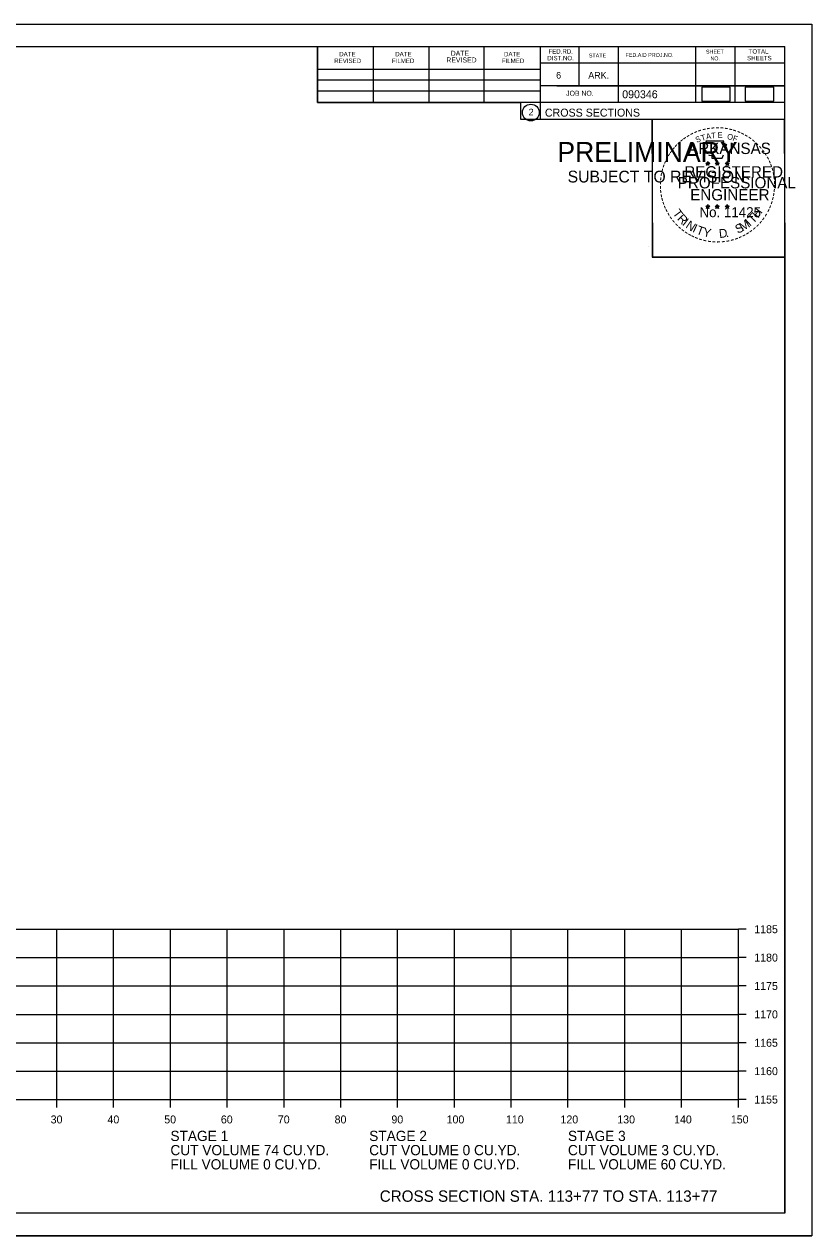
# Model space of a CAD drawing. Extents: x 1368971 to 1374497, y 378717 to 381839.
# Drawn here: x 1371077 to 1371215.6, y 379997.1 to 380210.4 of the extents above; entities that cross this region are included whole.
import ezdxf

# ---------------------------------------------------------------- set-up
doc = ezdxf.new("R2010")
doc.units = 0
for name, color, linetype in [('R_Axis', 7, 'Continuous'), ('R_Axis Annot', 7, 'Continuous'), ('R_Border', 7, 'Continuous'), ('R_Border PE', 7, 'Continuous'), ('R_Border Prem', 7, 'Continuous'), ('R_Draft', 7, 'Continuous'), ('R_Grid', 7, 'Continuous'), ('R_No Plot', 7, 'Continuous'), ('R_Water', 7, 'Continuous')]:
    doc.layers.add(name, color=color, linetype=linetype)

msp = doc.modelspace()

# ---------------------------------------------------------------- linework, layer by layer
at = {"layer": 'R_Axis'}
for p, q in [((1371202.71, 380021.09), (1371202.71, 380051.09)), ((1371204.11, 380051.09), (1371202.71, 380051.09)), ((1371204.11, 380046.09), (1371202.71, 380046.09)), ((1371204.11, 380041.09), (1371202.71, 380041.09)), ((1371204.11, 380036.09), (1371202.71, 380036.09)), ((1371204.11, 380031.09), (1371202.71, 380031.09)), ((1371204.11, 380026.09), (1371202.71, 380026.09)), ((1370902.71, 380021.09), (1371202.71, 380021.09)), ((1371082.71, 380019.69), (1371082.71, 380021.09)), ((1371092.71, 380019.69), (1371092.71, 380021.09)), ((1371102.71, 380019.69), (1371102.71, 380021.09)), ((1371112.71, 380019.69), (1371112.71, 380021.09)), ((1371122.71, 380019.69), (1371122.71, 380021.09)), ((1371132.71, 380019.69), (1371132.71, 380021.09)), ((1371142.71, 380019.69), (1371142.71, 380021.09)), ((1371152.71, 380019.69), (1371152.71, 380021.09)), ((1371162.71, 380019.69), (1371162.71, 380021.09)), ((1371172.71, 380019.69), (1371172.71, 380021.09)), ((1371182.71, 380019.69), (1371182.71, 380021.09)), ((1371192.71, 380019.69), (1371192.71, 380021.09)), ((1371202.71, 380019.69), (1371202.71, 380021.09)), ((1371204.11, 380021.09), (1371202.71, 380021.09))]:
    msp.add_line(p, q, dxfattribs=at)
at = {"layer": 'R_Border'}
for p, q in [((1370894.71, 380206.55), (1371210.89, 380206.55)), ((1371128.63, 380196.67), (1371128.63, 380206.55)), ((1371138.49, 380196.67), (1371138.49, 380206.35)), ((1371148.25, 380196.67), (1371148.25, 380206.35)), ((1371157.93, 380196.67), (1371157.93, 380206.35)), ((1371167.79, 380206.55), (1371167.79, 380193.75)), ((1371174.63, 380206.55), (1371174.63, 380199.61)), ((1371181.57, 380206.55), (1371181.57, 380196.67)), ((1371195.15, 380206.55), (1371195.15, 380196.67)), ((1371202.09, 380206.55), (1371202.09, 380196.67)), ((1371210.89, 380001.09), (1371210.89, 380206.55)), ((1371128.63, 380202.53), (1371167.79, 380202.53)), ((1371210.89, 380203.61), (1371167.79, 380203.61)), ((1371210.89, 380203.63), (1371210.89, 380203.63)), ((1371128.63, 380200.67), (1371167.79, 380200.67)), ((1371210.89, 380199.61), (1371167.79, 380199.61)), ((1371170.75, 380199.61), (1371210.89, 380199.61)), ((1371128.63, 380196.67), (1371128.63, 380198.73)), ((1371128.63, 380198.73), (1371167.79, 380198.73)), ((1371210.89, 380196.67), (1371128.63, 380196.67)), ((1371167.79, 380193.75), (1371210.89, 380193.75)), ((1371210.89, 380001.09), (1370894.71, 380001.09))]:
    msp.add_line(p, q, dxfattribs=at)
msp.add_circle((1371166.17, 380194.89), 1.47, dxfattribs=at)
at = {"layer": 'R_Border PE'}
for p, q in [((1371196.97, 380186), (1371197.32, 380185.89)), ((1371196.97, 380186), (1371197.23, 380185.96)), ((1371196.97, 380186), (1371197.21, 380185.88)), ((1371197.11, 380185.6), (1371197.32, 380185.89)), ((1371197.11, 380185.6), (1371197.23, 380185.84)), ((1371197.11, 380185.6), (1371197.32, 380185.81)), ((1371197.32, 380186.26), (1371197.28, 380186.01)), ((1371197.32, 380185.89), (1371197.32, 380186.26)), ((1371197.32, 380186.26), (1371197.37, 380186.01)), ((1371197.67, 380186), (1371197.32, 380185.89)), ((1371197.54, 380185.6), (1371197.32, 380185.89)), ((1371197.54, 380185.6), (1371197.32, 380185.81)), ((1371197.67, 380186), (1371197.38, 380185.96)), ((1371197.54, 380185.6), (1371197.4, 380185.89)), ((1371197.67, 380186), (1371197.47, 380185.9)), ((1371198.64, 380186), (1371198.99, 380185.89)), ((1371198.64, 380186), (1371198.9, 380185.96)), ((1371198.64, 380186), (1371198.88, 380185.88)), ((1371198.78, 380185.6), (1371198.99, 380185.89)), ((1371198.78, 380185.6), (1371198.9, 380185.84)), ((1371198.78, 380185.6), (1371198.99, 380185.81)), ((1371198.99, 380186.26), (1371198.95, 380186.01)), ((1371198.99, 380185.89), (1371198.99, 380186.26)), ((1371198.99, 380186.26), (1371199.04, 380186.01)), ((1371199.34, 380186), (1371198.99, 380185.89)), ((1371199.21, 380185.6), (1371198.99, 380185.89)), ((1371199.21, 380185.6), (1371198.99, 380185.81)), ((1371199.34, 380186), (1371199.05, 380185.96)), ((1371199.21, 380185.6), (1371199.07, 380185.89)), ((1371199.34, 380186), (1371199.14, 380185.9)), ((1371200.41, 380185.99), (1371200.76, 380185.88)), ((1371200.41, 380185.99), (1371200.66, 380185.95)), ((1371200.41, 380185.99), (1371200.64, 380185.87)), ((1371200.54, 380185.58), (1371200.76, 380185.88)), ((1371200.54, 380185.58), (1371200.67, 380185.83)), ((1371200.54, 380185.58), (1371200.75, 380185.8)), ((1371200.76, 380186.25), (1371200.72, 380185.99)), ((1371200.97, 380185.58), (1371200.75, 380185.8)), ((1371200.76, 380185.88), (1371200.76, 380186.25)), ((1371200.76, 380186.25), (1371200.81, 380186)), ((1371201.1, 380185.99), (1371200.76, 380185.88)), ((1371200.97, 380185.58), (1371200.76, 380185.88)), ((1371201.1, 380185.99), (1371200.82, 380185.94)), ((1371200.97, 380185.58), (1371200.83, 380185.88)), ((1371201.1, 380185.99), (1371200.9, 380185.89)), ((1371196.97, 380178.43), (1371197.32, 380178.32)), ((1371196.97, 380178.43), (1371197.22, 380178.39)), ((1371196.97, 380178.43), (1371197.21, 380178.31)), ((1371197.1, 380178.02), (1371197.32, 380178.32)), ((1371197.32, 380178.69), (1371197.28, 380178.43)), ((1371197.32, 380178.32), (1371197.32, 380178.69)), ((1371197.32, 380178.69), (1371197.37, 380178.44)), ((1371197.67, 380178.43), (1371197.32, 380178.32)), ((1371197.53, 380178.02), (1371197.32, 380178.32)), ((1371197.67, 380178.43), (1371197.38, 380178.38)), ((1371197.53, 380178.02), (1371197.39, 380178.31)), ((1371197.67, 380178.43), (1371197.46, 380178.33)), ((1371198.64, 380178.43), (1371198.99, 380178.32)), ((1371198.64, 380178.43), (1371198.89, 380178.39)), ((1371198.64, 380178.43), (1371198.88, 380178.31)), ((1371198.77, 380178.02), (1371198.99, 380178.32)), ((1371198.99, 380178.69), (1371198.95, 380178.43)), ((1371198.99, 380178.32), (1371198.99, 380178.69)), ((1371198.99, 380178.69), (1371199.04, 380178.44)), ((1371199.33, 380178.43), (1371198.99, 380178.32)), ((1371199.2, 380178.02), (1371198.99, 380178.32)), ((1371199.33, 380178.43), (1371199.05, 380178.38)), ((1371199.2, 380178.02), (1371199.06, 380178.31)), ((1371199.33, 380178.43), (1371199.13, 380178.33)), ((1371200.41, 380178.42), (1371200.75, 380178.31)), ((1371200.41, 380178.42), (1371200.66, 380178.38)), ((1371200.41, 380178.42), (1371200.64, 380178.3)), ((1371200.54, 380178.01), (1371200.75, 380178.31)), ((1371200.75, 380178.68), (1371200.71, 380178.42)), ((1371200.75, 380178.31), (1371200.75, 380178.68)), ((1371200.75, 380178.68), (1371200.8, 380178.43)), ((1371201.1, 380178.42), (1371200.75, 380178.31)), ((1371200.97, 380178.01), (1371200.75, 380178.31)), ((1371201.1, 380178.42), (1371200.82, 380178.37)), ((1371200.97, 380178.01), (1371200.83, 380178.3)), ((1371201.1, 380178.42), (1371200.9, 380178.32)), ((1371197.1, 380178.02), (1371197.23, 380178.27)), ((1371197.1, 380178.02), (1371197.32, 380178.24)), ((1371197.53, 380178.02), (1371197.32, 380178.24)), ((1371198.77, 380178.02), (1371198.9, 380178.27)), ((1371198.77, 380178.02), (1371198.99, 380178.24)), ((1371199.2, 380178.02), (1371198.99, 380178.24)), ((1371200.54, 380178.01), (1371200.66, 380178.26)), ((1371200.54, 380178.01), (1371200.75, 380178.23)), ((1371200.97, 380178.01), (1371200.75, 380178.23))]:
    msp.add_line(p, q, dxfattribs=at)
for points in [[(1371197.01, 380189.88), (1371197.28, 380189.06)], [(1371200.53, 380188.96), (1371200.67, 380189.24), (1371199.98, 380189.22), (1371200.13, 380189.88), (1371197.01, 380189.88)], [(1371197.51, 380187.46), (1371197.51, 380187.37), (1371198.07, 380187.35), (1371198.02, 380186.88), (1371199.89, 380186.88), (1371200.09, 380187.42)], [(1371197.32, 380186.26), (1371197.54, 380185.6), (1371196.97, 380186), (1371197.67, 380186), (1371197.11, 380185.6), (1371197.32, 380186.26)], [(1371198.99, 380186.26), (1371199.21, 380185.6), (1371198.64, 380186), (1371199.34, 380186), (1371198.78, 380185.6), (1371198.99, 380186.26)], [(1371200.76, 380186.25), (1371200.97, 380185.58), (1371200.41, 380185.99), (1371201.1, 380185.99), (1371200.54, 380185.58), (1371200.76, 380186.25)], [(1371197.32, 380178.69), (1371197.53, 380178.02), (1371196.97, 380178.43), (1371197.67, 380178.43), (1371197.1, 380178.02), (1371197.32, 380178.69)], [(1371198.99, 380178.69), (1371199.2, 380178.02), (1371198.64, 380178.43), (1371199.33, 380178.43), (1371198.77, 380178.02), (1371198.99, 380178.69)], [(1371200.75, 380178.68), (1371200.97, 380178.01), (1371200.41, 380178.42), (1371201.1, 380178.42), (1371200.54, 380178.01), (1371200.75, 380178.68)]]:
    msp.add_lwpolyline(points, dxfattribs=at)
for centre, radius in [((1371197.32, 380185.89), 0.172), ((1371197.32, 380185.89), 0.145), ((1371197.32, 380185.89), 0.116), ((1371197.32, 380185.89), 0.0991), ((1371197.32, 380185.89), 0.0747), ((1371197.32, 380185.89), 0.0495), ((1371197.32, 380185.89), 0.0296), ((1371198.99, 380185.89), 0.172), ((1371198.99, 380185.89), 0.145), ((1371198.99, 380185.89), 0.116), ((1371198.99, 380185.89), 0.0991), ((1371198.99, 380185.89), 0.0747), ((1371198.99, 380185.89), 0.0495), ((1371198.99, 380185.89), 0.0296), ((1371200.76, 380185.88), 0.172), ((1371200.76, 380185.88), 0.145), ((1371200.76, 380185.88), 0.116), ((1371200.76, 380185.88), 0.0991), ((1371200.76, 380185.88), 0.0747), ((1371200.76, 380185.88), 0.0495), ((1371200.76, 380185.88), 0.0296), ((1371197.32, 380178.32), 0.172), ((1371197.32, 380178.32), 0.145), ((1371197.32, 380178.32), 0.116), ((1371197.32, 380178.32), 0.0991), ((1371197.32, 380178.32), 0.0747), ((1371197.32, 380178.32), 0.0495), ((1371197.32, 380178.32), 0.0296), ((1371198.99, 380178.32), 0.172), ((1371198.99, 380178.32), 0.145), ((1371198.99, 380178.32), 0.116), ((1371198.99, 380178.32), 0.0991), ((1371198.99, 380178.32), 0.0747), ((1371198.99, 380178.32), 0.0495), ((1371198.99, 380178.32), 0.0296), ((1371200.75, 380178.31), 0.172), ((1371200.75, 380178.31), 0.145), ((1371200.75, 380178.31), 0.116), ((1371200.75, 380178.31), 0.0991), ((1371200.75, 380178.31), 0.0747), ((1371200.75, 380178.31), 0.0495), ((1371200.75, 380178.31), 0.0296)]:
    msp.add_circle(centre, radius, dxfattribs=at)
at = {"layer": 'R_Grid'}
for p, q in [((1370902.71, 380051.09), (1371202.71, 380051.09)), ((1371082.71, 380021.09), (1371082.71, 380051.09)), ((1371092.71, 380021.09), (1371092.71, 380051.09)), ((1371102.71, 380021.09), (1371102.71, 380051.09)), ((1371112.71, 380021.09), (1371112.71, 380051.09)), ((1371122.71, 380021.09), (1371122.71, 380051.09)), ((1371132.71, 380021.09), (1371132.71, 380051.09)), ((1371142.71, 380021.09), (1371142.71, 380051.09)), ((1371152.71, 380021.09), (1371152.71, 380051.09)), ((1371162.71, 380021.09), (1371162.71, 380051.09)), ((1371172.71, 380021.09), (1371172.71, 380051.09)), ((1371182.71, 380021.09), (1371182.71, 380051.09)), ((1371192.71, 380021.09), (1371192.71, 380051.09)), ((1371202.71, 380021.09), (1371202.71, 380051.09)), ((1370902.71, 380046.09), (1371202.71, 380046.09)), ((1370902.71, 380041.09), (1371202.71, 380041.09)), ((1370902.71, 380036.09), (1371202.71, 380036.09)), ((1370902.71, 380031.09), (1371202.71, 380031.09)), ((1370902.71, 380026.09), (1371202.71, 380026.09)), ((1370902.71, 380021.09), (1371202.71, 380021.09))]:
    msp.add_line(p, q, dxfattribs=at)
at = {"layer": 'R_No Plot'}
for p, q in [((1370882.31, 380210.44), (1371215.64, 380210.44)), ((1371186.92, 380171.29), (1371186.92, 380171.29)), ((1370882.31, 379997.11), (1371215.64, 379997.11))]:
    msp.add_line(p, q, dxfattribs=at)
for points in [[(1370882.3, 380210.44), (1371215.64, 380210.44), (1371215.64, 379997.11), (1370882.3, 379997.11)], [(1371128.63, 380206.55), (1371128.63, 380196.67), (1371164.36, 380196.67), (1371164.36, 380193.75), (1371187.56, 380193.75), (1371187.56, 380169.42), (1371210.89, 380169.42), (1371210.89, 380001.09), (1370894.71, 380001.09), (1370894.71, 380206.55)], [(1371187.56, 380193.75), (1371210.77, 380193.75), (1371210.89, 380169.42), (1371187.68, 380169.42)]]:
    msp.add_lwpolyline(points, close=True, dxfattribs=at)
at = {"layer": 'R_Water'}
for points in [[(1371196.27, 380196.87), (1371201.27, 380196.87), (1371201.27, 380199.37), (1371196.27, 380199.37)], [(1371203.94, 380196.87), (1371208.94, 380196.87), (1371208.94, 380199.37), (1371203.94, 380199.37)]]:
    msp.add_lwpolyline(points, close=True, dxfattribs=at)

# ---------------------------------------------------------------- texts
at = {"layer": 'R_Axis Annot'}
for s, height, p in [('1185', 1.4, (1371205.51, 380050.39)), ('1180', 1.4, (1371205.51, 380045.39)), ('1175', 1.4, (1371205.51, 380040.39)), ('1170', 1.4, (1371205.51, 380035.39)), ('1165', 1.4, (1371205.51, 380030.39)), ('1160', 1.4, (1371205.51, 380025.39)), ('1155', 1.4, (1371205.51, 380020.39)), ('30', 1.4, (1371081.62, 380016.89)), ('40', 1.4, (1371091.62, 380016.89)), ('50', 1.4, (1371101.62, 380016.89)), ('60', 1.4, (1371111.59, 380016.89)), ('70', 1.4, (1371121.62, 380016.89)), ('80', 1.4, (1371131.62, 380016.89)), ('90', 1.4, (1371141.62, 380016.89)), ('100', 1.4, (1371151.34, 380016.89)), ('110', 1.4, (1371161.79, 380016.89)), ('120', 1.4, (1371171.39, 380016.89)), ('130', 1.4, (1371181.39, 380016.89)), ('140', 1.4, (1371191.39, 380016.89)), ('150', 1.4, (1371201.39, 380016.89)), ('STAGE 1', 1.8, (1371102.71, 380013.79)), ('STAGE 2', 1.8, (1371137.71, 380013.79)), ('STAGE 3', 1.8, (1371172.71, 380013.79)), ('CUT VOLUME 74 CU.YD.', 1.8, (1371102.71, 380011.29)), ('CUT VOLUME 0 CU.YD.', 1.8, (1371137.71, 380011.29)), ('CUT VOLUME 3 CU.YD.', 1.8, (1371172.71, 380011.29)), ('FILL VOLUME 0 CU.YD.', 1.8, (1371102.71, 380008.79)), ('FILL VOLUME 0 CU.YD.', 1.8, (1371137.71, 380008.79)), ('FILL VOLUME 60 CU.YD.', 1.8, (1371172.71, 380008.79))]:
    msp.add_text(s, height=height, dxfattribs=at).set_placement(p)
at = {"layer": 'R_Border'}
for s, height, p in [('FED.RD.', 0.782, (1371169.27, 380205.27)), ('TOTAL', 0.782, (1371204.53, 380205.27)), ('REVISED', 0.782, (1371131.55, 380203.61)), ('DATE', 0.782, (1371132.43, 380204.79)), ('FILMED', 0.782, (1371141.71, 380203.61)), ('DATE', 0.782, (1371142.29, 380204.79)), ('REVISED', 0.879, (1371151.29, 380203.71)), ('DATE', 0.879, (1371152.07, 380204.89)), ('FILMED', 0.782, (1371161.05, 380203.61)), ('DATE', 0.782, (1371161.45, 380204.79)), ('DIST.NO.', 0.782, (1371169.07, 380204.09)), ('STATE', 0.684, (1371176.39, 380204.59)), ('FED.AID PROJ.NO.', 0.684, (1371182.85, 380204.69)), ('SHEET', 0.684, (1371197.01, 380205.27)), ('NO.', 0.684, (1371197.79, 380204.09)), ('SHEETS', 0.782, (1371204.25, 380204.09)), ('6', 1.17, (1371170.63, 380200.87)), ('ARK.', 1.172, (1371176.29, 380200.87)), ('JOB NO.', 0.879, (1371172.39, 380197.85)), ('2', 1.17, (1371165.79, 380194.4)), ('CROSS SECTIONS', 1.4, (1371168.65, 380194.18))]:
    msp.add_text(s, height=height, dxfattribs=at).set_placement(p)
msp.add_text('090346', height=1.4, rotation=360, dxfattribs=at).set_placement((1371182.26, 380197.41))
at = {"layer": 'R_Border PE'}
for s, height, rotation, p in [('-', 1.6, 28.7918, (1371194.49, 380190.42)), ('-', 1.6, 24.3072, (1371195.13, 380190.74)), ('-', 1.6, 19.1761, (1371195.76, 380191.01)), ('T', 1, 16.4036, (1371196.28, 380189.89)), ('-', 1.6, 13.6301, (1371196.51, 380191.25)), ('A', 1, 11.2132, (1371197.11, 380190.14)), ('-', 1.6, 10.2193, (1371197.19, 380191.41)), ('T', 1, 6.0228, (1371197.96, 380190.31)), ('-', 1.6, 5.8968, (1371197.92, 380191.52)), ('-', 1.6, 0.1862, (1371198.69, 380191.59)), ('E', 1, 0.8323, (1371199.06, 380190.42)), ('-', 1.6, 357.743, (1371199.41, 380191.58)), ('-', 1.6, 352.1617, (1371200.16, 380191.53)), ('O', 1, 350.4515, (1371200.67, 380190.21)), ('-', 1.6, 347.2049, (1371200.88, 380191.41)), ('-', 1.6, 342.3362, (1371201.51, 380191.26)), ('-', 1.6, 337.8551, (1371202.25, 380191.03)), ('-', 1.6, 334.1211, (1371202.88, 380190.76)), ('-', 1.6, 48.423, (1371191.96, 380188.39)), ('-', 1.6, 42.9622, (1371192.41, 380188.86)), ('-', 1.6, 38.9507, (1371192.84, 380189.28)), ('-', 1.6, 36.2317, (1371193.32, 380189.66)), ('-', 1.6, 34.0636, (1371193.9, 380190.05)), ('S', 1, 21.594, (1371195.37, 380189.56)), ('F', 1, 340.0707, (1371201.62, 380189.98)), ('-', 1.6, 329.6409, (1371203.46, 380190.48)), ('-', 1.6, 325.8627, (1371204.1, 380190.12)), ('-', 1.6, 320.5297, (1371204.71, 380189.69)), ('-', 1.6, 315.5786, (1371205.31, 380189.2)), ('-', 1.6, 309.8797, (1371205.88, 380188.65)), ('-', 1.6, 62.8713, (1371190.51, 380186.19)), ('-', 1.6, 58.0706, (1371190.82, 380186.81)), ('-', 1.6, 54.2325, (1371191.15, 380187.33)), ('-', 1.6, 50.6142, (1371191.56, 380187.9)), ('-', 1.6, 306.6522, (1371206.4, 380188.05)), ('-', 1.4, 303.6753, (1371206.89, 380187.48)), ('-', 1.6, 299.6684, (1371207.21, 380186.88)), ('-', 1.6, 75.461, (1371189.83, 380184.24)), ('-', 1.6, 72.3945, (1371190.03, 380184.95)), ('-', 1.6, 67.7743, (1371190.25, 380185.58)), ('-', 1.6, 294.6628, (1371207.53, 380186.27)), ('-', 1.6, 290.5728, (1371207.79, 380185.69)), ('-', 1.6, 285.1233, (1371208.02, 380185.11)), ('-', 1.6, 89.0622, (1371189.6, 380182.13)), ('-', 1.6, 85.1863, (1371189.63, 380182.83)), ('-', 1.6, 81.2013, (1371189.7, 380183.52)), ('-', 1.6, 280.5493, (1371208.22, 380184.37)), ('-', 1.6, 276.5962, (1371208.38, 380183.6)), ('-', 1.6, 274.3301, (1371208.44, 380182.88)), ('-', 1.6, 94.1959, (1371189.64, 380181.41)), ('-', 1.6, 98.9479, (1371189.71, 380180.74)), ('-', 1.6, 101.7149, (1371189.84, 380180.01)), ('-', 1.6, 260.9953, (1371208.39, 380180.92)), ('-', 1.6, 263.5172, (1371208.46, 380181.58)), ('-', 1.6, 269.9407, (1371208.48, 380182.24)), ('-', 1.6, 105.4578, (1371190, 380179.41)), ('-', 1.6, 109.0874, (1371190.22, 380178.78)), ('-', 1.6, 114.0643, (1371190.47, 380178.18)), ('-', 1.6, 247.8887, (1371207.87, 380178.85)), ('-', 1.6, 252.8681, (1371208.1, 380179.53)), ('-', 1.6, 255.7626, (1371208.28, 380180.25)), ('-', 1.6, 115.7288, (1371190.78, 380177.57)), ('-', 1.6, 120.4471, (1371191.14, 380176.98)), ('-', 1.6, 125.8934, (1371191.54, 380176.42)), ('T', 1.54, 306.0406, (1371191.08, 380177.16)), ('R', 1.54, 314.005, (1371191.84, 380176.11)), ('I', 1.54, 321.9694, (1371192.74, 380175.18)), ('I', 1.54, 42.1136, (1371204.75, 380174.77)), ('T', 1.54, 46.6444, (1371205.31, 380175.25)), ('H', 1.54, 54.6088, (1371206.2, 380176.19)), ('-', 1.6, 233.8452, (1371206.82, 380176.82)), ('-', 1.6, 239.0712, (1371207.22, 380177.47)), ('-', 1.6, 244.6197, (1371207.61, 380178.22)), ('-', 1.6, 130.7181, (1371192, 380175.87)), ('-', 1.6, 134.2238, (1371192.52, 380175.32)), ('-', 1.6, 138.9338, (1371193.04, 380174.86)), ('-', 1.6, 144.6463, (1371193.6, 380174.45)), ('N', 1.54, 326.5002, (1371193.31, 380174.71)), ('I', 1.54, 335.3603, (1371194.52, 380173.92)), ('T', 1.54, 339.8912, (1371195.18, 380173.59)), ('Y', 1.54, 347.8556, (1371196.39, 380173.15)), ('D', 1.54, 6.3969, (1371199.38, 380172.79)), ('S', 1.54, 26.9312, (1371202.62, 380173.52)), ('M', 1.54, 32.6563, (1371203.46, 380173.93)), ('-', 1.6, 215.7363, (1371204.84, 380174.71)), ('-', 1.6, 221.0851, (1371205.39, 380175.18)), ('-', 1.6, 225.7653, (1371205.91, 380175.69)), ('-', 1.6, 231.2538, (1371206.39, 380176.25)), ('-', 1.6, 148.0898, (1371194.16, 380174.08)), ('-', 1.6, 151.5704, (1371194.74, 380173.76)), ('-', 1.6, 154.6002, (1371195.26, 380173.51)), ('-', 1.6, 158.5612, (1371195.88, 380173.26)), ('-', 1.6, 162.7983, (1371196.57, 380173.04)), ('-', 1.6, 167.5555, (1371197.29, 380172.88)), ('-', 1.6, 173.1155, (1371198.06, 380172.77)), ('-', 1.6, 176.5183, (1371198.81, 380172.72)), ('-', 1.6, 181.5918, (1371199.55, 380172.73)), ('-', 1.6, 185.8167, (1371200.36, 380172.81)), ('-', 1.6, 191.2858, (1371201.1, 380172.94)), ('.', 1.54, 13.7642, (1371200.57, 380172.92)), ('-', 1.6, 195.4743, (1371201.82, 380173.14)), ('-', 1.6, 200.7184, (1371202.5, 380173.38)), ('-', 1.6, 204.2516, (1371203.12, 380173.66)), ('-', 1.6, 207.3568, (1371203.74, 380173.98)), ('-', 1.6, 212.2491, (1371204.3, 380174.32))]:
    msp.add_text(s, height=height, rotation=rotation, dxfattribs=at).set_placement(p)
for s, height, p in [('ARKANSAS', 2, (1371193.87, 380187.59)), ('REGISTERED', 2, (1371193.19, 380183.45)), ('DWB', 0.01, (1371197.31, 380185.89)), ('DWB', 0.01, (1371198.98, 380185.89)), ('DWB', 0.01, (1371200.74, 380185.88)), ('PROFESSIONAL', 2, (1371192.04, 380181.54)), ('ENGINEER', 2, (1371194.23, 380179.42)), ('DWB', 0.01, (1371197.31, 380178.32)), ('DWB', 0.01, (1371198.97, 380178.32)), ('DWB', 0.01, (1371200.74, 380178.31)), ('No. 11425', 1.757, (1371195.86, 380176.47))]:
    msp.add_text(s, height=height, dxfattribs=at).set_placement(p)
at = {"layer": 'R_Border Prem'}
for s, height, p in [('PRELIMINARY', 3.5, (1371170.84, 380186.21)), ('DWB', 0.01, (1371171.59, 380188.06)), ('SUBJECT TO REVISION', 2.0751, (1371172.65, 380182.58))]:
    msp.add_text(s, height=height, dxfattribs=at).set_placement(p)
at = {"layer": 'R_Draft'}
msp.add_text('CROSS SECTION STA. 113+77 TO STA. 113+77', height=2, dxfattribs=at).set_placement((1371139.57, 380003.09))

doc.saveas('drawing.dxf')
